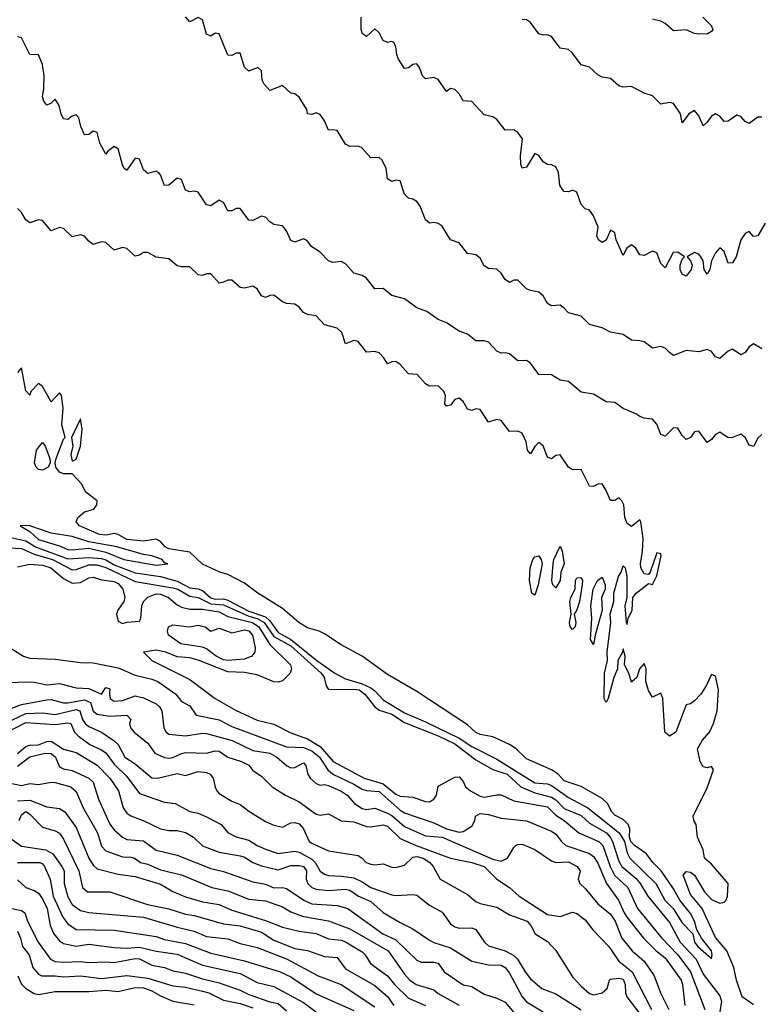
# Model space of a CAD drawing. Header units: metres. Extents: x -46681 to -43747, y -240911 to -237677.
# Tile 357 of 656: x -44274 to -44186, y -240508 to -240391. Entities that reach past the tile are written whole.
import ezdxf

# ---------------------------------------------------------------- set-up
doc = ezdxf.new("R2010")
doc.units = ezdxf.units.M
doc.layers.add('CONTOUR_INDEX', color=1, linetype='Continuous')
doc.layers.add('CONTOUR_INTER', color=3, linetype='Continuous')

msp = doc.modelspace()

# ---------------------------------------------------------------- linework, layer by layer
at = {"layer": 'CONTOUR_INDEX'}
for points, elevation in [([(-44185.72, -240415.52), (-44186.6, -240417.05), (-44187.1, -240417.1), (-44187.6, -240416.5), (-44188.1, -240416.75), (-44188.61, -240417.52), (-44189.18, -240419.52), (-44189.6, -240420.25), (-44190.1, -240420.28), (-44190.6, -240418.91), (-44191.1, -240418.44), (-44191.6, -240419.06), (-44192.1, -240420.02), (-44192.3, -240421.02), (-44192.6, -240421.57), (-44192.95, -240421.02), (-44193.09, -240420.02), (-44193.36, -240419.52), (-44193.6, -240419.2), (-44194.1, -240419.01), (-44194.98, -240419.52), (-44194.6, -240420.01), (-44194.41, -240420.52), (-44194.5, -240421.02), (-44195.1, -240421.84), (-44195.6, -240421.6), (-44195.81, -240421.02), (-44195.82, -240420.52), (-44195.6, -240419.79), (-44195.31, -240419.52), (-44196.1, -240418.96), (-44196.64, -240419.02), (-44197.6, -240420.84), (-44198.1, -240420.33), (-44198.6, -240419.07), (-44199.1, -240418.86), (-44200.1, -240419.36), (-44200.6, -240419.31), (-44201.1, -240418.49), (-44201.6, -240418.09), (-44202.18, -240418.52), (-44202.6, -240419.38), (-44203.43, -240417.52), (-44203.6, -240416.69), (-44203.82, -240416.52), (-44204.1, -240416.37), (-44204.6, -240417.54), (-44205.1, -240417.81), (-44205.51, -240417.52), (-44205.72, -240417.02), (-44205.58, -240416.02), (-44206.1, -240414.67), (-44206.6, -240414), (-44207.1, -240413.82), (-44207.6, -240413.29), (-44208.1, -240411.84), (-44208.6, -240411.6), (-44209.1, -240411.81), (-44209.6, -240411.76), (-44209.8, -240411.52), (-44210.13, -240411.02), (-44210.27, -240409.52), (-44210.6, -240408.84), (-44211.1, -240408.61), (-44211.6, -240408.55), (-44212.1, -240408.22), (-44212.6, -240407.49), (-44213.1, -240407.26), (-44214.1, -240408.87), (-44214.6, -240409), (-44214.75, -240408.52), (-44214.8, -240407.52), (-44214.54, -240405.52), (-44215.1, -240404.74), (-44215.6, -240404.45), (-44216.6, -240404.49), (-44217.6, -240403.2), (-44218.1, -240402.89), (-44219.1, -240402.66), (-44220.6, -240401.06), (-44221.6, -240400.97), (-44222.1, -240400.14), (-44222.6, -240399.63), (-44223.1, -240399.5), (-44223.6, -240399.86), (-44224.6, -240398.44), (-44225.1, -240398.19), (-44226.1, -240398.38), (-44226.46, -240398.02), (-44226.81, -240397.02), (-44227.1, -240396.58), (-44227.6, -240396.65), (-44228.1, -240397.06), (-44228.6, -240397.12), (-44229.28, -240396.02), (-44229.49, -240395.52), (-44229.6, -240394.52), (-44229.89, -240394.02), (-44230.1, -240393.94), (-44230.6, -240394.05), (-44231.1, -240393.81), (-44231.6, -240392.9), (-44232.1, -240392.42), (-44233.1, -240393.35), (-44233.59, -240393.02), (-44233.72, -240392.52), (-44233.73, -240391.02)], 80), ([(-44274.1, -240451.47), (-44274.28, -240451.52), (-44273.1, -240452.17), (-44272.1, -240453.13), (-44269.6, -240453.89), (-44268.6, -240454.31), (-44268.1, -240454.38), (-44266.1, -240454.16), (-44264.1, -240454.64), (-44261.95, -240455.52), (-44258.1, -240456.18), (-44256.7, -240456.02), (-44257.1, -240455.9), (-44257.37, -240455.52), (-44258.6, -240455.07), (-44259.6, -240454.93), (-44262.78, -240454.02), (-44266.1, -240453.43), (-44268.1, -240452.77), (-44270.6, -240452.38), (-44273.1, -240451.49), (-44274.1, -240451.47)], 75), ([(-44278.6, -240470.27), (-44273.6, -240470.06), (-44272.6, -240470.1), (-44271.1, -240470.41), (-44269.6, -240470.26), (-44267.6, -240470.78), (-44266.1, -240470.86), (-44264.6, -240471.54), (-44264.1, -240470.72), (-44263.6, -240470.87), (-44263.66, -240471.52), (-44263.57, -240472.02), (-44263.1, -240472.34), (-44262.1, -240472.29), (-44260.6, -240471.73), (-44259.6, -240471.95), (-44258.1, -240472.65), (-44257.69, -240473.02), (-44257.44, -240473.52), (-44257.19, -240475.52), (-44256.91, -240476.02), (-44256.6, -240476.27), (-44254.6, -240476.48), (-44252.6, -240476.17), (-44252.1, -240476.2), (-44249.07, -240477.02), (-44246.6, -240478.23), (-44244.6, -240478.52), (-44243.77, -240479.02), (-44242.6, -240480.02), (-44242.1, -240480.27), (-44241.6, -240480.22), (-44240.6, -240479.7), (-44240.32, -240480.02), (-44240.09, -240481.02), (-44239.78, -240481.52), (-44239.1, -240482.16), (-44238.6, -240482.33), (-44238.1, -240482.27), (-44237.6, -240482.36), (-44236.1, -240483.07), (-44235.41, -240483.52), (-44234.54, -240484.52), (-44233.6, -240485.13), (-44233.1, -240485.23), (-44232.1, -240485.08), (-44230.6, -240485.66), (-44230.1, -240485.95), (-44228.6, -240487.25), (-44226.1, -240488.37), (-44224.1, -240488.52), (-44218.1, -240491.14), (-44217.1, -240491.36), (-44216.35, -240491.02), (-44215.6, -240489.74), (-44215.35, -240489.52), (-44215.1, -240489.38), (-44214.6, -240489.36), (-44213.1, -240489.97), (-44211.1, -240491.33), (-44210.6, -240491.52), (-44209.1, -240491.44), (-44208.05, -240492.02), (-44207.7, -240492.52), (-44207.95, -240493.52), (-44207.76, -240494.02), (-44207.1, -240494.61), (-44205.6, -240496.45), (-44204.1, -240497.68), (-44203.54, -240498.52), (-44202.75, -240500.52), (-44201.51, -240502.02), (-44200.1, -240503.25), (-44198.92, -240505.02), (-44198.16, -240507.02), (-44197.16, -240509.02)], 80), ([(-44274.6, -240480.08), (-44273.1, -240478.96), (-44271.29, -240478.52), (-44270.6, -240478.58), (-44270.08, -240479.02), (-44269.6, -240480.14), (-44269.1, -240480.39), (-44268.1, -240480.61), (-44266.1, -240481.49), (-44265.6, -240481.97), (-44264.97, -240484.02), (-44263.6, -240486.98), (-44263.1, -240487.66), (-44262.1, -240488.53), (-44261.6, -240488.79), (-44259.6, -240488.95), (-44258.1, -240490.05), (-44255.6, -240490.66), (-44251.6, -240492.25), (-44250.1, -240492.61), (-44246.6, -240493.82), (-44245.1, -240494.12), (-44244.1, -240494.55), (-44243.1, -240494.51), (-44242.6, -240494.64), (-44240.54, -240496.02), (-44239.6, -240496.44), (-44236.6, -240496.65), (-44235.3, -240497.02), (-44231.17, -240500.02), (-44229.6, -240500.73), (-44227.1, -240503.13), (-44226.6, -240503.4), (-44225.1, -240503.37), (-44224.6, -240503.5), (-44223.87, -240504.52), (-44221.6, -240506.06), (-44220.6, -240506.29), (-44219.1, -240507.19), (-44217.6, -240507.65), (-44216.6, -240508.14), (-44215.6, -240509.36)], 85), ([(-44274.6, -240491.53), (-44271.92, -240491.52), (-44271.6, -240491.71), (-44271.37, -240492.02), (-44270.7, -240493.52), (-44270.35, -240495.52), (-44269.18, -240498.02), (-44268.6, -240498.81), (-44267.6, -240499.5), (-44263.1, -240499.57), (-44258.1, -240500.31), (-44257.1, -240500.68), (-44254.6, -240501.17), (-44251.6, -240502.32), (-44247.6, -240503.24), (-44243.36, -240504.52), (-44242.1, -240505.11), (-44239.1, -240507.15), (-44234.6, -240509.14)], 90)]:
    msp.add_lwpolyline(points, dxfattribs=dict(at, elevation=elevation))
at = {"layer": 'CONTOUR_INTER'}
for points, elevation in [([(-44186.1, -240430.45), (-44187.1, -240429.86), (-44187.6, -240430.23), (-44188.1, -240430.92), (-44188.6, -240431.18), (-44189.6, -240430.51), (-44190.1, -240430.75), (-44191.1, -240431.61), (-44191.6, -240431.41), (-44192.1, -240430.78), (-44192.6, -240430.55), (-44193.6, -240430.82), (-44195.1, -240430.68), (-44196.6, -240431.24), (-44197.1, -240430.92), (-44197.6, -240430.38), (-44198.1, -240430.17), (-44199.1, -240430.38), (-44200.1, -240429.64), (-44200.6, -240429.5), (-44201.6, -240429.44), (-44202.6, -240428.78), (-44204.1, -240428.49), (-44205.1, -240427.98), (-44206.6, -240427.58), (-44207.6, -240426.59), (-44209.1, -240426.19), (-44209.6, -240425.62), (-44210.1, -240425.29), (-44211.1, -240425.37), (-44211.6, -240425.06), (-44212.1, -240424.16), (-44212.6, -240423.73), (-44213.6, -240423.55), (-44214.1, -240423.33), (-44215.1, -240422.32), (-44215.6, -240422.32), (-44216.1, -240422.59), (-44216.6, -240422.23), (-44217.1, -240421.46), (-44217.6, -240421), (-44218.6, -240420.92), (-44219.1, -240420.58), (-44219.6, -240419.69), (-44220.1, -240419.28), (-44221.1, -240419.12), (-44222.1, -240417.88), (-44223.1, -240417.5), (-44224.1, -240415.89), (-44224.6, -240415.58), (-44225.1, -240415.46), (-44225.6, -240415.51), (-44226.1, -240415.12), (-44226.73, -240413.52), (-44227.1, -240412.95), (-44227.6, -240412.66), (-44228.1, -240412.55), (-44228.6, -240412.07), (-44229.1, -240410.51), (-44229.6, -240410.41), (-44230.1, -240410.57), (-44230.6, -240410.26), (-44230.78, -240409.02), (-44231.24, -240408.02), (-44231.6, -240407.73), (-44232.6, -240407.75), (-44233.69, -240406.52), (-44234.1, -240406.37), (-44235.1, -240406.42), (-44235.6, -240406.12), (-44236.6, -240404.52), (-44237.1, -240404.42), (-44237.6, -240404.48), (-44238.1, -240403.35), (-44238.6, -240402.62), (-44239.1, -240402.42), (-44239.6, -240402.62), (-44240.1, -240402.52), (-44240.21, -240402.02), (-44241.1, -240400.53), (-44241.6, -240400.17), (-44242.1, -240400.08), (-44243.1, -240399.17), (-44244.6, -240399.75), (-44245.28, -240399.02), (-44245.5, -240398.52), (-44245.6, -240397.4), (-44246.01, -240397.02), (-44247.1, -240397.45), (-44247.6, -240396.97), (-44248.1, -240395.32), (-44248.6, -240395.32), (-44249.1, -240395.58), (-44249.6, -240395.56), (-44250.6, -240393.02), (-44251.1, -240392.92), (-44251.6, -240393.3), (-44252.1, -240393.05), (-44252.6, -240391.37), (-44253.1, -240391.09), (-44254.1, -240391.58), (-44254.6, -240391.01)], 79), ([(-44186.1, -240402.92), (-44186.6, -240402.92), (-44187.6, -240403.67), (-44188.1, -240403.43), (-44188.6, -240402.85), (-44189.1, -240402.7), (-44190.1, -240403.4), (-44190.6, -240403.46), (-44191.1, -240402.81), (-44191.6, -240402.54), (-44192.1, -240402.8), (-44192.6, -240403.53), (-44193.1, -240403.96), (-44193.6, -240402.75), (-44194.1, -240402.13), (-44194.8, -240402.52), (-44195.6, -240403.6), (-44195.79, -240402.52), (-44196.6, -240401.3), (-44197.1, -240401.2), (-44198.1, -240401.39), (-44199.1, -240400.37), (-44200.1, -240400.08), (-44201.6, -240399.29), (-44202.6, -240399.35), (-44203.1, -240399.19), (-44204.1, -240398.32), (-44205.1, -240398.16), (-44205.6, -240397.91), (-44206.6, -240396.97), (-44207.6, -240396.69), (-44208.6, -240395.33), (-44209.1, -240394.87), (-44210.1, -240394.73), (-44211.1, -240393.34), (-44211.6, -240393.13), (-44212.1, -240393.16), (-44212.6, -240393), (-44213.6, -240391.67), (-44214.1, -240391.35), (-44214.6, -240391.31)], 81), ([(-44193.14, -240391.02), (-44192.13, -240392.02), (-44191.95, -240392.52), (-44192.1, -240392.76), (-44192.56, -240393.02), (-44193.6, -240393.07), (-44194.1, -240392.99), (-44195.1, -240392.54), (-44196.6, -240392.67), (-44197.6, -240391.8), (-44198.1, -240391.51), (-44199.1, -240391.28)], 82), ([(-44186.1, -240440.65), (-44186.6, -240441.07), (-44187.1, -240442.06), (-44187.6, -240441.91), (-44188.09, -240441.02), (-44188.6, -240440.63), (-44189.6, -240441.02), (-44190.1, -240441.06), (-44191.1, -240440.38), (-44191.6, -240440.66), (-44192.1, -240441.25), (-44192.6, -240441.59), (-44193.6, -240440.27), (-44194.1, -240440.34), (-44194.6, -240440.99), (-44195.1, -240441.23), (-44195.6, -240440.75), (-44196.1, -240439.88), (-44196.6, -240439.85), (-44197.6, -240440.85), (-44198.1, -240440.64), (-44198.6, -240439.43), (-44199.1, -240438.83), (-44200.1, -240438.71), (-44200.6, -240438.52), (-44201.1, -240438.19), (-44202.6, -240437.56), (-44203.6, -240436.86), (-44204.6, -240436.78), (-44206.1, -240435.84), (-44207.6, -240435.62), (-44209.1, -240434.34), (-44210.1, -240434.18), (-44211.1, -240433.57), (-44212.6, -240433.5), (-44213.6, -240432.18), (-44214.1, -240431.84), (-44215.1, -240431.89), (-44216.1, -240431.06), (-44216.6, -240430.94), (-44217.1, -240430.98), (-44217.6, -240430.76), (-44218.6, -240429.69), (-44219.1, -240429.53), (-44220.1, -240429.53), (-44221.1, -240428.72), (-44222.1, -240428.37), (-44223.6, -240427.38), (-44224.6, -240426.98), (-44225.94, -240426.02), (-44227.1, -240425.61), (-44228.6, -240424.53), (-44230.1, -240424.12), (-44231.1, -240423.31), (-44232.1, -240423.32), (-44233.13, -240422.02), (-44233.6, -240421.73), (-44234.6, -240421.46), (-44235.6, -240420.37), (-44236.1, -240420.07), (-44237.1, -240420.22), (-44237.6, -240419.99), (-44238.6, -240418.98), (-44239.6, -240418.35), (-44240.1, -240417.68), (-44240.36, -240417.52), (-44240.6, -240417.39), (-44241.6, -240417.8), (-44242.1, -240417.57), (-44242.6, -240416.43), (-44243.1, -240415.83), (-44244.1, -240415.69), (-44244.6, -240415.37), (-44245.1, -240414.82), (-44245.6, -240414.69), (-44246.6, -240415.21), (-44247.1, -240415.16), (-44248.1, -240413.8), (-44248.6, -240413.78), (-44249.1, -240414.08), (-44249.6, -240414.05), (-44250.1, -240413.08), (-44250.6, -240412.79), (-44251.6, -240413.47), (-44252.1, -240413.35), (-44253.1, -240411.85), (-44253.6, -240411.74), (-44254.1, -240411.81), (-44254.6, -240411.62), (-44255.1, -240410.34), (-44255.6, -240410.18), (-44256.6, -240411.02), (-44257.1, -240411.03), (-44257.6, -240409.77), (-44257.84, -240409.52), (-44258.1, -240409.34), (-44259.1, -240409.63), (-44259.6, -240409.2), (-44260.1, -240407.93), (-44260.6, -240407.81), (-44261.6, -240409.23), (-44261.9, -240409.02), (-44262.1, -240408.61), (-44262.6, -240406.7), (-44263.1, -240406.4), (-44263.88, -240407.02), (-44264.1, -240407.34), (-44264.8, -240406.02), (-44265.1, -240404.76), (-44265.6, -240404.57), (-44266.1, -240404.97), (-44266.6, -240405.04), (-44267.07, -240404.02), (-44267.3, -240403.02), (-44267.6, -240402.63), (-44268.1, -240402.82), (-44268.6, -240403.2), (-44269.1, -240403.14), (-44269.4, -240402.52), (-44269.63, -240401.52), (-44270.1, -240400.8), (-44270.6, -240401.26), (-44271.1, -240401.48), (-44271.44, -240401.02), (-44271.61, -240400.52), (-44271.45, -240399.52), (-44271.42, -240398.02), (-44271.6, -240396.66), (-44272.1, -240395.5), (-44273.1, -240395.49), (-44274.1, -240393.48), (-44274.6, -240393.36)], 78), ([(-44187.1, -240508.46), (-44188.44, -240507.52), (-44189.13, -240505.52), (-44189.43, -240504.02), (-44190.29, -240502.02), (-44191.6, -240500.44), (-44193.22, -240497.02), (-44194.6, -240495.35), (-44195.46, -240493.02), (-44195.1, -240492.6), (-44194.6, -240492.7), (-44194.1, -240493.03), (-44192.94, -240495.02), (-44192.1, -240495.94), (-44191.1, -240496.35), (-44190.6, -240496.25), (-44190.37, -240496.02), (-44190.19, -240495.52), (-44190.11, -240494.02), (-44192.1, -240491.74), (-44192.94, -240491.02), (-44193.07, -240490.02), (-44193.76, -240488.52), (-44193.93, -240487.02), (-44194.2, -240486.52), (-44194.28, -240486.02), (-44192.6, -240482.66), (-44191.87, -240480.52), (-44192.1, -240480.1), (-44192.6, -240480.28), (-44193.1, -240480.17), (-44193.44, -240479.52), (-44193.75, -240478.02), (-44193.21, -240477.02), (-44192.35, -240476.02), (-44191.84, -240475.02), (-44191.44, -240473.52), (-44191.26, -240471.02), (-44191.6, -240469.37), (-44192.1, -240469.2), (-44192.71, -240470.52), (-44193.35, -240471.52), (-44194.1, -240472.33), (-44194.6, -240472.65), (-44195.1, -240472.78), (-44196.35, -240476.02), (-44197.1, -240476.53), (-44197.63, -240476.02), (-44197.87, -240472.02), (-44198.1, -240471.41), (-44199.1, -240471.88), (-44199.6, -240471.09), (-44199.88, -240470.02), (-44199.84, -240468.52), (-44200.1, -240467.86), (-44200.65, -240468.52), (-44200.95, -240469.52), (-44201.6, -240470.09), (-44201.93, -240469.02), (-44202.42, -240468.02), (-44202.36, -240467.02), (-44202.6, -240466.13), (-44202.66, -240466.52), (-44203.22, -240467.52), (-44203.28, -240468.52), (-44203.72, -240469.52), (-44204.38, -240472.02), (-44204.62, -240472.52), (-44204.87, -240472.02), (-44204.8, -240469.02), (-44204.45, -240467.52), (-44204.5, -240466.52), (-44204.06, -240463.02), (-44204.13, -240462.02), (-44203.7, -240460.52), (-44203.69, -240459.52), (-44203.16, -240457.52), (-44202.84, -240457.02), (-44202.6, -240456.25), (-44202.36, -240456.52), (-44202.17, -240457.52), (-44202.17, -240460.02), (-44202.39, -240461.02), (-44202.22, -240463.02), (-44202.1, -240463.25), (-44202.01, -240462.52), (-44201.53, -240461.52), (-44201.43, -240460.02), (-44201.06, -240459.52), (-44199.6, -240458.35), (-44199.1, -240458.48), (-44198.6, -240457.47), (-44198.09, -240455.02), (-44198.1, -240454.83), (-44198.6, -240454.71), (-44199.39, -240457.02), (-44199.6, -240457.3), (-44200.1, -240457.2), (-44200.5, -240456.52), (-44200.53, -240456.02), (-44200.29, -240454.52), (-44200.21, -240453.02), (-44200.49, -240451.02), (-44200.6, -240450.79), (-44201.6, -240451.6), (-44202.1, -240451.22), (-44202.39, -240450.52), (-44202.5, -240449.02), (-44202.75, -240448.52), (-44203.1, -240448.17), (-44203.6, -240448.5), (-44204.1, -240448.5), (-44204.6, -240447.3), (-44205.1, -240446.52), (-44205.6, -240446.54), (-44206.1, -240446.85), (-44206.6, -240446.78), (-44207.6, -240444.83), (-44208.6, -240444.85), (-44209.1, -240444.53), (-44210.1, -240443.05), (-44210.6, -240443.16), (-44211.1, -240443.56), (-44211.6, -240443.35), (-44212.1, -240441.99), (-44212.6, -240441.62), (-44213.1, -240442.09), (-44213.6, -240442.93), (-44213.97, -240442.52), (-44214.13, -240441.52), (-44214.6, -240440.51), (-44215.1, -240440.24), (-44216.1, -240440.31), (-44217.1, -240439), (-44217.6, -240438.87), (-44218.6, -240439.18), (-44219.6, -240437.67), (-44220.1, -240437.58), (-44220.6, -240437.81), (-44221.1, -240437.63), (-44221.6, -240436.74), (-44222.1, -240436.35), (-44222.6, -240436.48), (-44223.1, -240437.16), (-44223.6, -240437.3), (-44223.78, -240437.02), (-44223.71, -240436.02), (-44223.91, -240435.52), (-44224.6, -240434.87), (-44225.6, -240434.89), (-44226.1, -240434.64), (-44227.06, -240433.52), (-44228.1, -240433.44), (-44229.1, -240432.34), (-44229.6, -240431.99), (-44230.1, -240432), (-44230.6, -240432.23), (-44231.04, -240431.52), (-44231.6, -240430.94), (-44232.1, -240430.77), (-44233.1, -240430.85), (-44234.1, -240429.6), (-44234.6, -240429.49), (-44235.6, -240429.87), (-44236.03, -240428.52), (-44236.58, -240428.02), (-44238.1, -240427.61), (-44239.1, -240426.56), (-44240.1, -240426.38), (-44240.6, -240426.16), (-44241.1, -240425.51), (-44241.6, -240425.16), (-44242.6, -240425.08), (-44243.1, -240424.88), (-44244.1, -240424.1), (-44244.6, -240424.14), (-44245.1, -240424.38), (-44245.6, -240424.17), (-44246.1, -240423.33), (-44246.6, -240423.01), (-44247.6, -240423.25), (-44248.1, -240423.17), (-44249.1, -240422.32), (-44249.6, -240422.3), (-44250.1, -240422.56), (-44250.6, -240422.64), (-44251.6, -240421.56), (-44252.1, -240421.55), (-44252.6, -240421.75), (-44253.1, -240421.66), (-44254.1, -240420.72), (-44255.1, -240420.72), (-44255.6, -240420.59), (-44256.6, -240419.78), (-44258.1, -240419.58), (-44259.1, -240419.01), (-44259.6, -240419.02), (-44260.1, -240419.32), (-44260.6, -240419.44), (-44261.6, -240418.54), (-44262.1, -240418.4), (-44263.1, -240418.72), (-44264.1, -240417.81), (-44264.6, -240417.75), (-44265.6, -240418.07), (-44266.1, -240417.68), (-44266.6, -240417.06), (-44267.1, -240416.93), (-44268.1, -240417.16), (-44269.1, -240416.17), (-44269.6, -240416.03), (-44270.6, -240416.42), (-44271.6, -240415.21), (-44272.1, -240415.12), (-44273.1, -240415.49), (-44273.6, -240415.14), (-44274.1, -240414.24), (-44274.6, -240413.77)], 77), ([(-44276.1, -240452.73), (-44273.6, -240453.29), (-44272.45, -240454.02), (-44268.6, -240455.43), (-44266.1, -240455.28), (-44264.6, -240455.39), (-44264.1, -240455.54), (-44263.1, -240456.13), (-44260.6, -240457.1), (-44257.6, -240457.52), (-44255.6, -240458.1), (-44254.1, -240458.89), (-44253.1, -240458.99), (-44252.6, -240459.18), (-44251.6, -240460.07), (-44251.1, -240460.22), (-44250.1, -240460.19), (-44249.6, -240460.33), (-44247.1, -240461.67), (-44245.1, -240462.33), (-44244.6, -240462.79), (-44243.6, -240464.17), (-44242.1, -240465.01), (-44239.02, -240467.52), (-44236.88, -240469.02), (-44235.6, -240469.68), (-44233.6, -240470.28), (-44232.6, -240470.77), (-44232.1, -240471.12), (-44231.1, -240472.2), (-44228.6, -240473.72), (-44226.1, -240474.8), (-44222.1, -240476.77), (-44220.6, -240477.74), (-44217.6, -240479.26), (-44213.1, -240482.06), (-44211.6, -240482.17), (-44211.1, -240482.36), (-44209.1, -240483.81), (-44206.78, -240485.02), (-44203.05, -240488.02), (-44202.43, -240489.02), (-44202.1, -240490.39), (-44201.79, -240491.02), (-44198.71, -240494.02), (-44197.66, -240496.02), (-44196.64, -240497.02), (-44195.6, -240498.7), (-44194.3, -240500.02), (-44194.11, -240501.02), (-44193.73, -240501.52), (-44192.1, -240502.94), (-44192, -240502.52), (-44192.1, -240502.02), (-44193.28, -240500.52), (-44193.82, -240499.52), (-44194.13, -240498.52), (-44194.6, -240497.58), (-44195.84, -240496.02), (-44196.6, -240494.65), (-44198.09, -240492.52), (-44199.06, -240491.52), (-44199.82, -240490.52), (-44201.25, -240489.52), (-44201.68, -240489.02), (-44201.85, -240488.52), (-44201.81, -240487.52), (-44201.99, -240487.02), (-44202.6, -240486.43), (-44203.6, -240485.9), (-44203.93, -240485.52), (-44204.44, -240484.52), (-44205.1, -240483.91), (-44207.6, -240482.5), (-44209.6, -240481.84), (-44210.33, -240481.02), (-44211.1, -240480.52), (-44214.1, -240479.21), (-44215.31, -240478.02), (-44216.1, -240477.52), (-44218.1, -240476.61), (-44219.6, -240476.31), (-44220.1, -240476.09), (-44221.1, -240475.15), (-44227.1, -240471.21), (-44230.6, -240469.18), (-44233.61, -240467.02), (-44236.1, -240465.65), (-44238.1, -240464.33), (-44238.72, -240464.02), (-44240.1, -240463.62), (-44241.16, -240463.02), (-44243.1, -240461.35), (-44246, -240459.52), (-44247.6, -240458.32), (-44249.6, -240457.28), (-44250.53, -240457.02), (-44252.6, -240456.05), (-44254.1, -240454.65), (-44256.6, -240454.24), (-44257.03, -240454.02), (-44257.6, -240453.38), (-44258.1, -240453.08), (-44259.6, -240453.32), (-44261.6, -240453.13), (-44262.6, -240452.55), (-44263.1, -240452.42), (-44264.1, -240452.61), (-44264.83, -240452.52), (-44267.2, -240451.52), (-44267.59, -240451.02), (-44267.42, -240450.52), (-44266.6, -240449.84), (-44265.49, -240449.52), (-44265.16, -240449.02), (-44265.13, -240448.52), (-44266.48, -240447.52), (-44266.98, -240446.52), (-44268.1, -240445.33), (-44269.1, -240445.32), (-44269.6, -240445.14), (-44270.03, -240444.52), (-44270.12, -240444.02), (-44269.99, -240443.52), (-44269.1, -240441.19), (-44268.93, -240441.02), (-44269.33, -240439.52), (-44269.17, -240437.52), (-44269.36, -240436.02), (-44269.6, -240435.7), (-44270.6, -240436.77), (-44271.6, -240434.96), (-44272.1, -240434.6), (-44272.99, -240435.52), (-44273.1, -240435.97), (-44273.6, -240435.45), (-44274.1, -240432.73), (-44274.6, -240433.28)], 76), ([(-44267.1, -240438.79), (-44268.18, -240441.02), (-44268.02, -240442.02), (-44268.24, -240443.02), (-44268.1, -240443.81), (-44267.6, -240443.59), (-44267.08, -240442.02), (-44266.91, -240440.02), (-44267.1, -240438.79)], 76), ([(-44271.98, -240442.02), (-44271.6, -240441.61), (-44271.28, -240442.02), (-44270.73, -240443.52), (-44270.7, -240444.02), (-44270.95, -240444.52), (-44271.6, -240444.91), (-44272.1, -240444.81), (-44272.38, -240444.52), (-44272.55, -240444.02), (-44272.33, -240442.52), (-44271.98, -240442.02)], 76), ([(-44275.6, -240454.11), (-44274.1, -240454.22), (-44272.6, -240454.87), (-44270.41, -240455.52), (-44268.1, -240456.74), (-44267.6, -240456.71), (-44266.1, -240456.13), (-44265.1, -240456.13), (-44264.1, -240456.45), (-44260.6, -240458.14), (-44256.1, -240458.86), (-44255.54, -240459.02), (-44254.1, -240459.86), (-44253.1, -240460.02), (-44251.6, -240460.8), (-44250.1, -240460.92), (-44247.1, -240462.24), (-44246.09, -240462.52), (-44245.26, -240463.02), (-44244.1, -240464.66), (-44242.1, -240465.78), (-44238.49, -240469.02), (-44238.13, -240469.52), (-44237.91, -240470.52), (-44237.6, -240470.98), (-44234.6, -240470.93), (-44233.98, -240471.02), (-44233.29, -240471.52), (-44232.1, -240473.02), (-44231.6, -240473.43), (-44230.1, -240473.9), (-44228.6, -240474.87), (-44224.6, -240476.48), (-44222.6, -240477.43), (-44220.1, -240479.33), (-44218.1, -240480.48), (-44216.4, -240481.02), (-44214.74, -240482.52), (-44213.1, -240483.25), (-44211.1, -240483.75), (-44210.6, -240484.07), (-44209.6, -240485.13), (-44207.6, -240485.95), (-44206.6, -240486.84), (-44204.58, -240488.02), (-44204.13, -240488.52), (-44203.87, -240489.02), (-44203.1, -240491.39), (-44202.74, -240492.02), (-44201.1, -240493.38), (-44200.57, -240494.02), (-44199.68, -240495.52), (-44197.1, -240498.68), (-44195.82, -240501.02), (-44193.9, -240503.02), (-44193.1, -240504.81), (-44191.1, -240507.37), (-44190.9, -240508.02), (-44191.23, -240510.02)], 77), ([(-44210.13, -240454.02), (-44210.1, -240453.91), (-44209.83, -240454.52), (-44209.59, -240456.02), (-44209.99, -240457.02), (-44210.08, -240458.02), (-44210.6, -240458.87), (-44210.96, -240458.52), (-44211.08, -240458.02), (-44210.91, -240456.02), (-44210.82, -240455.52), (-44210.13, -240454.02)], 77), ([(-44213.32, -240455.52), (-44213.1, -240455.18), (-44212.6, -240455.06), (-44212.33, -240455.52), (-44212.24, -240456.02), (-44212.71, -240458.52), (-44213.1, -240459.75), (-44213.45, -240459.52), (-44213.73, -240458.02), (-44213.66, -240456.52), (-44213.32, -240455.52)], 77), ([(-44274.6, -240456.39), (-44273.1, -240456.08), (-44271.6, -240456.19), (-44270.61, -240456.52), (-44269.1, -240457.77), (-44268.1, -240458.32), (-44267.1, -240458.23), (-44266.1, -240457.71), (-44265.6, -240457.6), (-44264.6, -240457.93), (-44263.1, -240458.12), (-44262.6, -240458.37), (-44262.06, -240459.02), (-44261.83, -240460.02), (-44261.94, -240460.52), (-44262.65, -240461.52), (-44262.83, -240462.02), (-44262.6, -240462.83), (-44262.1, -240463.1), (-44261.6, -240462.95), (-44260.1, -240462.85), (-44259.94, -240462.52), (-44259.8, -240461.02), (-44259.6, -240460.52), (-44259.1, -240459.99), (-44258.1, -240459.6), (-44257.6, -240459.63), (-44256.63, -240460.02), (-44255.6, -240460.91), (-44255.1, -240461.18), (-44254.1, -240461.42), (-44252.6, -240461.4), (-44250.6, -240461.75), (-44249.6, -240462.28), (-44246.64, -240463.02), (-44245.89, -240463.52), (-44244.6, -240465.62), (-44242.13, -240468.02), (-44242, -240468.52), (-44242.16, -240469.02), (-44243.1, -240469.92), (-44243.6, -240470.09), (-44244.1, -240470.06), (-44246.1, -240469.24), (-44247.6, -240468.96), (-44249.6, -240468.88), (-44253.1, -240467.47), (-44254.1, -240467.2), (-44255.6, -240467.09), (-44256.96, -240466.52), (-44258.1, -240466.27), (-44259.61, -240466.52), (-44258.63, -240467.52), (-44254.1, -240469.76), (-44251.08, -240472.02), (-44248.6, -240473.46), (-44246.1, -240474.6), (-44244.1, -240475.09), (-44242.1, -240476.13), (-44240.1, -240476.85), (-44238.6, -240477.74), (-44237.05, -240479.52), (-44233.37, -240481.52), (-44231.1, -240482.19), (-44229.6, -240483.39), (-44229.1, -240483.63), (-44227.6, -240483.78), (-44226.1, -240484.28), (-44225.6, -240484.31), (-44225.11, -240484.02), (-44224.8, -240483.52), (-44224.6, -240482.47), (-44222.6, -240481.37), (-44222.1, -240481.34), (-44221.6, -240481.91), (-44221.35, -240482.52), (-44220.72, -240483.02), (-44219.6, -240483.64), (-44219.1, -240483.78), (-44217.6, -240483.47), (-44217.1, -240483.49), (-44215.6, -240484.2), (-44211.6, -240484.93), (-44210.6, -240485.89), (-44209.59, -240486.52), (-44207.85, -240488.02), (-44205.48, -240489.02), (-44205.02, -240489.52), (-44204.15, -240492.02), (-44203.64, -240493.02), (-44202.02, -240494.52), (-44200.87, -240497.02), (-44197.99, -240500.52), (-44196.08, -240502.52), (-44194.59, -240504.52), (-44192.88, -240509.02)], 78), ([(-44208.25, -240458.02), (-44208.1, -240457.7), (-44207.6, -240457.64), (-44207.44, -240458.02), (-44207.45, -240458.52), (-44207.78, -240460.52), (-44208.1, -240461.5), (-44208.43, -240462.02), (-44208.2, -240463.02), (-44208.28, -240463.52), (-44208.6, -240463.85), (-44208.9, -240463.52), (-44208.96, -240463.02), (-44208.76, -240462.02), (-44208.92, -240460.52), (-44208.81, -240460.02), (-44208.28, -240459.02), (-44208.25, -240458.02)], 77), ([(-44205.65, -240458.02), (-44205.1, -240457.62), (-44204.72, -240458.52), (-44204.75, -240459.02), (-44205.15, -240460.02), (-44205.08, -240461.52), (-44205.93, -240464.52), (-44206.1, -240465.62), (-44206.48, -240465.02), (-44206.3, -240462.52), (-44206.43, -240461.02), (-44206.15, -240459.02), (-44205.65, -240458.02)], 77), ([(-44256.62, -240463.52), (-44256.1, -240463.27), (-44254.1, -240463.52), (-44253.1, -240463.33), (-44252.26, -240463.52), (-44251.6, -240464.03), (-44250.6, -240463.67), (-44249.1, -240464.24), (-44247.6, -240463.89), (-44247.1, -240464), (-44246.64, -240464.52), (-44246.33, -240466.02), (-44246.37, -240466.52), (-44246.72, -240467.02), (-44247.6, -240467.37), (-44249.6, -240467.53), (-44250.1, -240467.42), (-44250.96, -240467.02), (-44252.1, -240466.14), (-44252.6, -240465.94), (-44255.18, -240465.52), (-44256.64, -240464.52), (-44256.76, -240464.02), (-44256.62, -240463.52)], 79), ([(-44275.45, -240466.02), (-44273.86, -240467.02), (-44273.1, -240467.25), (-44270.1, -240467.35), (-44267.1, -240467.77), (-44265.6, -240467.8), (-44262.6, -240468.38), (-44260.6, -240469.26), (-44258.6, -240469.72), (-44257.9, -240470.02), (-44255.76, -240471.52), (-44255.1, -240472.38), (-44254.1, -240472.9), (-44253.35, -240474.02), (-44250.6, -240474.56), (-44249.1, -240475.37), (-44242.6, -240477.78), (-44240.6, -240477.88), (-44239.6, -240478.26), (-44238.68, -240479.02), (-44237.71, -240480.52), (-44237.1, -240481.02), (-44234.6, -240482.21), (-44233.6, -240482.82), (-44233.1, -240482.98), (-44231.6, -240483.08), (-44229.1, -240485.32), (-44228.6, -240485.62), (-44225.1, -240486.83), (-44223.58, -240487.52), (-44222.1, -240487.92), (-44221.6, -240487.85), (-44220.6, -240487.2), (-44220.24, -240486.52), (-44220.16, -240486.02), (-44219.6, -240485.72), (-44218.6, -240485.81), (-44217.1, -240486.25), (-44214.1, -240486.57), (-44211.1, -240487.79), (-44210.6, -240488.17), (-44209.94, -240489.02), (-44209.39, -240489.52), (-44206.6, -240490.46), (-44206.1, -240490.82), (-44205.6, -240491.63), (-44204.59, -240494.02), (-44203.14, -240496.02), (-44202.47, -240497.52), (-44202.1, -240498.08), (-44200.16, -240500.52), (-44198.69, -240502.02), (-44197.6, -240502.85), (-44195.71, -240505.52), (-44195.56, -240506.02), (-44195.25, -240508.52)], 79), ([(-44276.1, -240473.49), (-44274.1, -240472.74), (-44271.1, -240472.21), (-44270.6, -240472.16), (-44269.1, -240472.57), (-44268.6, -240472.57), (-44266.6, -240472.18), (-44265.92, -240472.52), (-44265.6, -240473.54), (-44265.1, -240473.88), (-44263.6, -240474.14), (-44261.59, -240474.02), (-44261.11, -240474.52), (-44261.28, -240475.02), (-44261.15, -240475.52), (-44260.73, -240476.02), (-44259.1, -240477.34), (-44258.24, -240478.52), (-44257.1, -240479.06), (-44256.6, -240479.13), (-44256.1, -240479.03), (-44255.1, -240478.56), (-44254.6, -240478.47), (-44252.1, -240478.53), (-44251.1, -240478.27), (-44250.6, -240478.3), (-44249.6, -240479.02), (-44247.97, -240479.52), (-44247.1, -240479.98), (-44246.6, -240480.58), (-44245.6, -240481.27), (-44244.32, -240482.52), (-44242.73, -240483.52), (-44241.1, -240484.33), (-44239.1, -240485.79), (-44238.6, -240485.91), (-44237.6, -240485.76), (-44236.1, -240486.57), (-44234.6, -240486.68), (-44233.1, -240487.24), (-44232.6, -240487.28), (-44231.1, -240487.07), (-44230.6, -240487.23), (-44229.1, -240488.66), (-44227.19, -240489.52), (-44223.1, -240491.01), (-44220.6, -240491.52), (-44219.12, -240492.02), (-44217.6, -240493.51), (-44216.1, -240494.51), (-44214.94, -240495.52), (-44211.6, -240497.72), (-44210.1, -240497.96), (-44208.6, -240497.43), (-44208.1, -240497.61), (-44207.1, -240498.33), (-44206.18, -240499.52), (-44204.31, -240501.52), (-44203.1, -240503.27), (-44201.53, -240504.52), (-44199.21, -240509.02)], 81), ([(-44276.1, -240474.99), (-44273.6, -240473.81), (-44271.6, -240473.73), (-44270.1, -240473.93), (-44267.6, -240473.35), (-44267.17, -240473.52), (-44266.85, -240474.52), (-44266.52, -240475.02), (-44266.1, -240475.37), (-44264.6, -240476.04), (-44263.1, -240477.07), (-44262.62, -240477.52), (-44261.83, -240479.02), (-44260.6, -240479.81), (-44258.6, -240481.47), (-44257.94, -240481.52), (-44255.6, -240480.96), (-44254.6, -240481.17), (-44253.1, -240480.72), (-44252.1, -240480.83), (-44251.69, -240481.02), (-44251.31, -240481.52), (-44251.1, -240482.57), (-44250.9, -240483.02), (-44250.6, -240483.33), (-44249.1, -240484.24), (-44248.1, -240484.62), (-44247.1, -240485.44), (-44245.1, -240486.66), (-44244.1, -240487.1), (-44243.1, -240487.34), (-44242.1, -240486.81), (-44241.6, -240486.76), (-44241.1, -240486.94), (-44240.6, -240487.53), (-44239.91, -240489.02), (-44239.6, -240489.25), (-44237.6, -240490.13), (-44234.1, -240490.7), (-44233.6, -240491.02), (-44233.13, -240491.52), (-44232.6, -240491.75), (-44232.1, -240491.82), (-44231.1, -240491.69), (-44230.1, -240492.07), (-44229.6, -240492.14), (-44228.6, -240491.84), (-44227.6, -240490.91), (-44227.1, -240490.83), (-44226.37, -240491.02), (-44225.59, -240491.52), (-44225.17, -240492.02), (-44224.34, -240493.52), (-44221.1, -240495.32), (-44220.1, -240496.15), (-44219.6, -240496.39), (-44217.6, -240496.83), (-44216.1, -240497.74), (-44214.02, -240498.52), (-44213.57, -240499.02), (-44213.05, -240500.02), (-44211.6, -240500.94), (-44210.6, -240502), (-44208.6, -240505.12), (-44207.6, -240506.24), (-44206.6, -240507.1), (-44206.1, -240507.27), (-44205.09, -240507.02), (-44204.51, -240506.52), (-44204.23, -240505.52), (-44204.1, -240505.41), (-44203.1, -240505.29), (-44202.6, -240505.39), (-44202.34, -240506.02), (-44202.31, -240507.02), (-44202.16, -240507.52), (-44200.23, -240510.02)], 82), ([(-44275.82, -240476.02), (-44273.6, -240474.87), (-44270.1, -240475.13), (-44268.6, -240474.91), (-44268.24, -240475.02), (-44267.79, -240476.02), (-44267.32, -240476.52), (-44266, -240477.52), (-44264.6, -240478.12), (-44264.1, -240478.51), (-44263.1, -240479.84), (-44261.6, -240481.32), (-44260.1, -240483.32), (-44257.1, -240484.34), (-44255.86, -240484.52), (-44254.1, -240485.46), (-44253.1, -240485.67), (-44252.1, -240486.09), (-44250.37, -240487.02), (-44249.56, -240488.02), (-44248.6, -240488.48), (-44247.1, -240488.87), (-44246.1, -240489.51), (-44245.1, -240489.96), (-44243.6, -240490.47), (-44241.6, -240490.19), (-44241.1, -240490.29), (-44239.6, -240491.13), (-44239.2, -240491.52), (-44238.6, -240492.56), (-44238.1, -240492.93), (-44237.6, -240493.09), (-44236.1, -240493.14), (-44234.6, -240493.37), (-44233.6, -240493.82), (-44232.58, -240494.52), (-44230.1, -240495.37), (-44229.6, -240495.44), (-44227.6, -240495.32), (-44227.1, -240495.42), (-44225.6, -240496.6), (-44224.1, -240497.42), (-44223.1, -240498.81), (-44222.6, -240499.18), (-44222.1, -240499.34), (-44220.6, -240499.29), (-44220.1, -240499.51), (-44219.08, -240501.02), (-44218.6, -240501.42), (-44216.6, -240502.05), (-44215.6, -240502.57), (-44215.14, -240503.02), (-44214.24, -240504.52), (-44213.6, -240505.35), (-44212.27, -240506.52), (-44210.6, -240507.15), (-44207.6, -240509.06)], 83), ([(-44274.6, -240478.59), (-44273.6, -240477.73), (-44273.1, -240477.57), (-44272.1, -240477.55), (-44271.1, -240477.13), (-44270.6, -240477.12), (-44269.1, -240478.07), (-44267.6, -240478.46), (-44265.1, -240479.97), (-44263.59, -240481.52), (-44262.57, -240483.02), (-44262.04, -240485.02), (-44261.6, -240485.67), (-44261.1, -240485.98), (-44259.65, -240486.52), (-44257.6, -240487.53), (-44256.6, -240487.71), (-44255.6, -240487.72), (-44254.6, -240487.95), (-44253.66, -240488.52), (-44252.6, -240489.54), (-44250.6, -240490.29), (-44248.1, -240490.73), (-44247.6, -240490.91), (-44246.6, -240491.55), (-44245.6, -240491.94), (-44243.6, -240492.42), (-44242.1, -240491.89), (-44241.1, -240491.87), (-44240.6, -240492), (-44240.23, -240492.52), (-44240.26, -240493.52), (-44240.09, -240494.02), (-44239.6, -240494.51), (-44239.1, -240494.69), (-44237.6, -240494.87), (-44235.6, -240494.71), (-44235.1, -240494.84), (-44234.06, -240495.52), (-44232.6, -240496.18), (-44231.1, -240497.47), (-44229.1, -240498.67), (-44227.6, -240499.4), (-44225.6, -240500.76), (-44225.1, -240501.03), (-44223.1, -240501.67), (-44220.6, -240503.26), (-44218.6, -240503.68), (-44217.1, -240503.73), (-44216.6, -240504), (-44216.1, -240504.68), (-44214.6, -240507.51), (-44214.1, -240508.1), (-44212.1, -240509.28)], 84), ([(-44275.6, -240482.08), (-44274.1, -240482.39), (-44273.1, -240482.16), (-44272.1, -240482.27), (-44270.6, -240482), (-44270.1, -240482.02), (-44268.24, -240482.52), (-44267.6, -240483.1), (-44266.79, -240485.02), (-44265.09, -240488.02), (-44264.6, -240489.59), (-44264.1, -240490.13), (-44262.1, -240490.86), (-44261.1, -240490.88), (-44260.66, -240491.02), (-44259.95, -240491.52), (-44259.1, -240491.73), (-44257.6, -240492.42), (-44255.1, -240492.99), (-44251.49, -240494.52), (-44249.6, -240494.92), (-44247.1, -240495.9), (-44245.1, -240496.07), (-44243.1, -240496.81), (-44242.1, -240497.38), (-44240.6, -240497.97), (-44237.6, -240498.45), (-44235.1, -240499.42), (-44230.52, -240502.02), (-44228.6, -240504.81), (-44227.94, -240505.52), (-44227.21, -240506.02), (-44225.1, -240506.67), (-44224.6, -240507.12), (-44222.1, -240508.5)], 86), ([(-44274.6, -240484.2), (-44273.1, -240484.14), (-44271.1, -240484.9), (-44269.6, -240485.13), (-44268.94, -240485.52), (-44267.6, -240487.36), (-44266.11, -240491.02), (-44265.6, -240491.83), (-44265.1, -240492.28), (-44262.6, -240492.9), (-44260.6, -240493.18), (-44257.6, -240494.1), (-44256.1, -240494.98), (-44254.6, -240495.63), (-44252.6, -240496.22), (-44250.6, -240496.52), (-44249.1, -240497.21), (-44245.1, -240498.44), (-44243.1, -240499.21), (-44241.1, -240499.7), (-44239.1, -240499.99), (-44237.6, -240500.6), (-44236.1, -240500.77), (-44235.6, -240500.98), (-44233.6, -240502.17), (-44233.25, -240502.52), (-44232.63, -240503.52), (-44230.6, -240505), (-44229.79, -240506.02), (-44228.1, -240507.65), (-44226.1, -240508.52)], 87), ([(-44274.39, -240486.52), (-44274.1, -240485.85), (-44273.67, -240485.52), (-44273.51, -240485.52), (-44273.1, -240485.77), (-44271.6, -240487.34), (-44270.1, -240487.77), (-44269.6, -240488.03), (-44269.1, -240488.77), (-44267.3, -240492.52), (-44266.85, -240494.52), (-44266.25, -240495.02), (-44263.6, -240495.02), (-44259.13, -240496.52), (-44256.6, -240497.03), (-44254.6, -240497.69), (-44253.6, -240497.84), (-44250.1, -240498.81), (-44248.1, -240499.07), (-44245.6, -240499.83), (-44244.1, -240500.75), (-44241.6, -240501.75), (-44240.1, -240502.01), (-44238.1, -240502.69), (-44236.6, -240502.82), (-44235.6, -240504.19), (-44232.1, -240506.16), (-44230.6, -240507.47), (-44229.87, -240508.52)], 88), ([(-44275.6, -240488.54), (-44274.1, -240489.6), (-44271.23, -240490.02), (-44270.39, -240490.52), (-44269.3, -240492.02), (-44269.04, -240492.52), (-44269.05, -240494.02), (-44268.6, -240495.63), (-44268.1, -240496.51), (-44267.1, -240497.22), (-44266.1, -240497.46), (-44259.6, -240498.03), (-44255.6, -240499.23), (-44253.6, -240499.68), (-44252.1, -240500.34), (-44249.6, -240500.61), (-44248.1, -240501.15), (-44246.1, -240501.64), (-44242.6, -240502.97), (-44238.86, -240505.02), (-44236.1, -240506.02), (-44232.1, -240508.71)], 89), ([(-44274.6, -240493.61), (-44273.6, -240494.52), (-44272.6, -240494.85), (-44272.1, -240495.19), (-44271.6, -240495.87), (-44271.04, -240497.02), (-44270.68, -240499.02), (-44270.25, -240500.02), (-44269.6, -240500.84), (-44269.1, -240501.18), (-44267.6, -240501.48), (-44266.1, -240501.23), (-44263.1, -240501.64), (-44261.6, -240501.72), (-44260.1, -240501.61), (-44258.1, -240502.06), (-44255.6, -240502.44), (-44252.6, -240503.74), (-44248.1, -240504.71), (-44246.1, -240505.8), (-44244.1, -240506.29), (-44240.6, -240508.17), (-44239.1, -240509.27)], 91), ([(-44275.6, -240496.94), (-44274.1, -240497.23), (-44273.73, -240497.52), (-44273.4, -240498.52), (-44272.14, -240501.02), (-44270.65, -240503.02), (-44270.1, -240503.29), (-44269.1, -240503.39), (-44267.1, -240503.32), (-44266.1, -240503.44), (-44264.1, -240503.34), (-44263.1, -240503.42), (-44260.6, -240502.93), (-44260.1, -240502.99), (-44258.6, -240503.73), (-44257.1, -240504.01), (-44256.1, -240504.4), (-44254.6, -240504.67), (-44252.6, -240505.35), (-44250.6, -240505.83), (-44248.1, -240506.72), (-44247.1, -240507.23), (-44244.6, -240508.1), (-44243.6, -240508.29), (-44242.6, -240509.18)], 92), ([(-44274.6, -240499.71), (-44274.21, -240500.52), (-44273.97, -240501.52), (-44273.18, -240502.52), (-44272.74, -240504.02), (-44272.1, -240504.79), (-44271.68, -240505.02), (-44270.1, -240505), (-44269.1, -240505.12), (-44267.1, -240505.02), (-44264.6, -240505.32), (-44261.6, -240504.97), (-44259.1, -240505.3), (-44256.1, -240506.21), (-44254.6, -240506.36), (-44252.6, -240506.82), (-44251.86, -240507.02), (-44250.1, -240507.89), (-44248.1, -240508.28), (-44246.6, -240508.8)], 93), ([(-44274.55, -240505.02), (-44274.1, -240506.01), (-44273.6, -240506.5), (-44272.6, -240507.1), (-44272.1, -240507.22), (-44270.1, -240506.85), (-44266.1, -240506.88), (-44264.1, -240506.69), (-44262.6, -240506.88), (-44260.6, -240506.38), (-44259.6, -240506.43), (-44258.6, -240506.78), (-44257.6, -240507.38), (-44256.1, -240508.03), (-44253.6, -240508.46)], 94)]:
    msp.add_lwpolyline(points, dxfattribs=dict(at, elevation=elevation))

doc.saveas('drawing.dxf')
